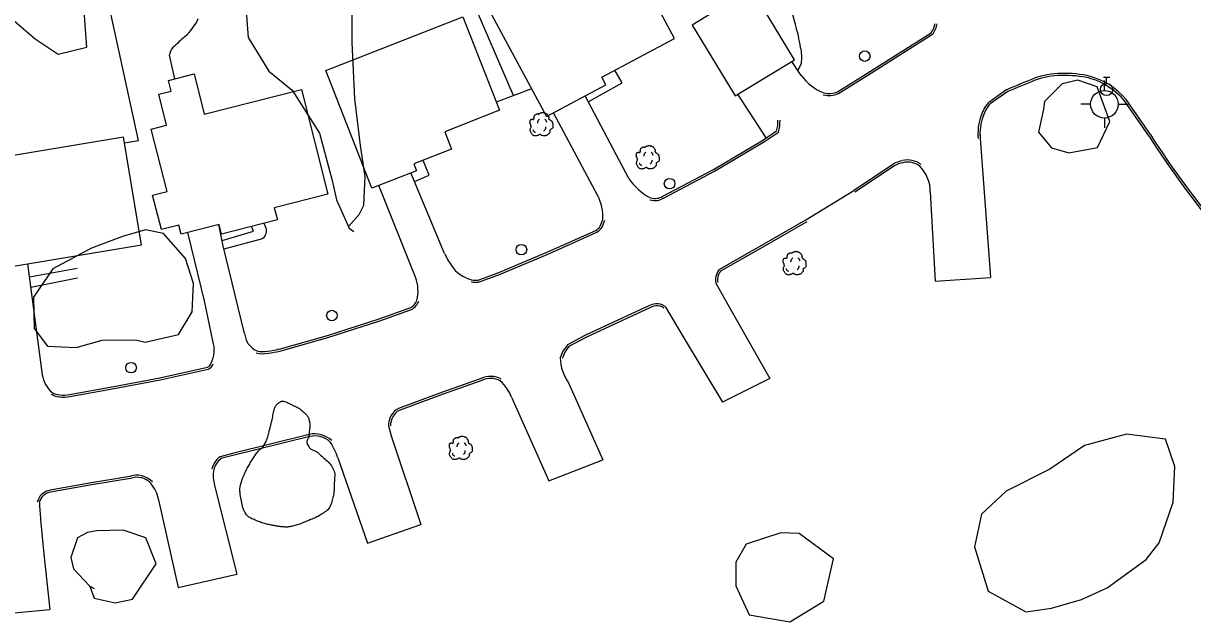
# Model space of a CAD drawing. Extents: x 2145380 to 2157287, y 139568 to 149130.
# Drawn here: x 2148700.1 to 2149038.2, y 143331.8 to 143504 of the extents above; entities that cross this region are included whole.
import ezdxf

# ---------------------------------------------------------------- set-up
doc = ezdxf.new("R2010")
doc.units = 0
for name, color, linetype in [('Default', 7, 'Continuous'), ('TOPO_Asphalt', 7, 'Continuous'), ('TOPO_Building', 7, 'Continuous'), ('TOPO_Concrete', 7, 'Continuous'), ('TOPO_Curb Back', 7, 'Continuous'), ('TOPO_Fence', 7, 'Continuous'), ('TOPO_Misc Line', 7, 'Continuous'), ('TOPO_Sidewalk', 7, 'Continuous'), ('TOPO_Tree', 7, 'Continuous'), ('TOPO_Tree Line', 7, 'Continuous'), ('TOPO_Water Fire Hydrant', 7, 'Continuous'), ('TOPO_Water Meter', 7, 'Continuous'), ('TOPO_Water Valve', 7, 'Continuous')]:
    doc.layers.add(name, color=color, linetype=linetype)

# ---------------------------------------------------------------- blocks, each defined once
blk = doc.blocks.new('TREE')
at = {"layer": 'TOPO_Tree'}
for points in [[(-14.1, -0.4), (-14.2, 0.5), (-14.4, 1.4), (-14.6, 2.3), (-14.8, 3.2), (-15.5, 4), (-15.7, 4.9), (-15.8, 5.6), (-15.7, 6.3), (-15.7, 7), (-15.6, 7.9), (-15.7, 8.8), (-15.1, 9.7), (-14.6, 10.4), (-13.8, 10.5), (-13, 10.7), (-12.2, 11), (-11.1, 10), (-10.4, 10.7), (-9.4, 11.7), (-10.3, 13.3), (-9.8, 14.4), (-9.6, 15.1), (-9.3, 15.9), (-8.8, 16.5), (-8.2, 17.3), (-7.5, 17.7), (-6.7, 18.1), (-6.1, 18.4), (-5.6, 18.6), (-5.1, 18.7), (-4.5, 18.7), (-4, 18.5), (-3.5, 18.1)], [(-3.5, 17.6), (-3.1, 18.3), (-2.6, 18.8), (-1.9, 19.2), (-1, 19.7), (-0.2, 20), (0.7, 20.2), (1.6, 20.5), (2.5, 20.8), (3.4, 20.8), (4.1, 20.7), (4.8, 20.5), (5.5, 20.2), (6.4, 19.9), (7.3, 19.7), (8.2, 19.2), (9.4, 18.4), (10, 17.2), (10.8, 16), (11.2, 15.3), (11.6, 14.6), (11.9, 13.9), (12.2, 13.1), (11.4, 12), (11.9, 11.2), (12, 11), (12.2, 10.9), (12.4, 10.7), (12.9, 10.4), (13.5, 10), (14, 9.7), (14.7, 9.2), (15.4, 8.7), (16.1, 8.1), (16.7, 7.5), (16.9, 6.7), (17.1, 6), (17.6, 4.4), (17.7, 2.8), (17.7, 1.2), (17.7, -0.2), (17.8, -2.2), (16.6, -3), (15.5, -3.8), (14.3, -4.6), (13.2, -5.3)], [(13.2, -5.3), (13.3, -5.8), (13.4, -6.3), (13.4, -6.7), (13.8, -8.5), (12.2, -10), (10.8, -11.5), (10, -12.3), (9.1, -12.8), (8.2, -13.1), (6, -13.8), (3.3, -13.6), (1.3, -13.1), (0.5, -12.9), (-0.1, -11.4), (-0.8, -11.5), (-2, -11.6), (-3.3, -12.8), (-4.5, -13.1), (-6.1, -13.5), (-7.8, -14), (-9.3, -13.6), (-11.4, -13.1), (-12.8, -11.4), (-14.1, -9.4), (-15.3, -7.3), (-15.6, -5.1), (-15.1, -3), (-14.9, -1.9), (-13.9, -0.8), (-13.5, 0.1)], [(-4.2, 5.1), (-4.5, 6.1), (-4.3, 7.2), (-3.8, 8.2), (-3.3, 9.3), (-2.7, 10.3), (-1.6, 11)], [(5.9, 11.2), (6.5, 10.7), (7, 10.2), (7.4, 9.5), (7.9, 8.6), (8.3, 7.6), (8.5, 6.6)], [(-11.4, -4.5), (-11.5, -5.4), (-11, -6.3), (-10.1, -7.2), (-9.3, -8), (-8.5, -8.3), (-7.7, -8.1)], [(4.8, -6.3), (5.7, -5.7), (6.3, -4.9), (6.8, -3.9), (7.4, -2.8), (7.6, -1.7), (7.5, -0.6)]]:
    blk.add_open_spline(points, degree=3, dxfattribs=at)
blk = doc.blocks.new('FIRHYD')
at = {"layer": 'TOPO_Water Fire Hydrant'}
for p, q in [((-0.02, 10.16), (-0.03, 17.34)), ((10.16, 0.02), (17.34, 0.03)), ((-10.16, -0.02), (-17.34, -0.03)), ((0.02, -10.16), (0.03, -17.34))]:
    blk.add_line(p, q, dxfattribs=at)
blk.add_circle((0, 0), 10.16, dxfattribs=at)
blk = doc.blocks.new('WATVAL')
at = {"layer": 'Default'}
for p, q in [((-2.25, 9), (2.25, 9)), ((0, 4.5), (0, 9))]:
    blk.add_line(p, q, dxfattribs=at)
blk.add_circle((0, 0), 4.5, dxfattribs=at)
blk = doc.blocks.new('WTRMTR')
at = {"layer": 'Default'}
blk.add_circle((0, 0), 3.89, dxfattribs=at)

msp = doc.modelspace()

# ---------------------------------------------------------------- linework, layer by layer
at = {"layer": 'TOPO_Asphalt'}
for p, q in [((2148914.91, 143470.9), (2148906.68, 143483.54)), ((2148976.69, 143472.05), (2148979.78, 143430.44)), ((2148926.31, 143447.13), (2148940.18, 143455.64))]:
    msp.add_line(p, q, dxfattribs=at)
for points in [[(2148925.03, 143488.92), (2148922.27, 143492.95)], [(2148875.15, 143459.12), (2148862.54, 143483.04)], [(2148866.22, 143454.14), (2148853.37, 143478.13)], [(2148821.87, 143437.46), (2148812.15, 143460.72)], [(2148813.44, 143430.56), (2148802.81, 143457.06)], [(2148962.34, 143455.21), (2148963.71, 143429.43), (2148979.78, 143430.44)], [(2148764.05, 143414.28), (2148757.78, 143439.99), (2148756.57, 143445.76)], [(2148754.88, 143412.11), (2148752.44, 143423.69), (2148747.61, 143443.49)], [(2148705.55, 143402.35), (2148701.31, 143434.46)], [(2148900.35, 143428.81), (2148904.64, 143421.08), (2148915.96, 143401.23), (2148902.2, 143394.43)], [(2148885.65, 143422.12), (2148890.84, 143413.3), (2148902.2, 143394.43)], [(2148857.71, 143399.98), (2148867.65, 143377.72)], [(2148841.18, 143395.82), (2148852.02, 143371.64), (2148867.65, 143377.72)], [(2148805.66, 143387.52), (2148806.45, 143384.7), (2148815.04, 143359.01)], [(2148791, 143378.26), (2148799.59, 143353.64), (2148815.04, 143359.01)], [(2148755.36, 143370.26), (2148761.79, 143344.63)], [(2148739.17, 143366.12), (2148744.87, 143340.82), (2148761.79, 143344.63)], [(2148684.53, 143364.76), (2148685.95, 143348.9), (2148687.84, 143332.53), (2148707.7, 143334.38)], [(2148705.04, 143360.41), (2148706.01, 143350.46), (2148707.7, 143334.38)]]:
    msp.add_lwpolyline(points, dxfattribs=at)
for centre, radius, start, end in [((2148937.39, 143498.17), 15.44, 216.8019, 247.6788), ((2148951.9, 143455.3), 10.44, 359.5004, 44.9809), ((2148889.22, 143468.51), 16.92, 213.7074, 242.3887), ((2148853.86, 143448.08), 13.77, 356.5196, 26.1094), ((2148836.28, 143443.22), 15.51, 201.8023, 216.6069), ((2148832, 143439.32), 9.77, 213.1856, 256.257), ((2148803.29, 143426.57), 10.91, 345.5975, 21.4071), ((2148770.12, 143414.77), 6.1, 184.5547, 245.0469), ((2148746.13, 143409.56), 9.11, 334.8758, 16.2249), ((2148868.46, 143407.52), 13.13, 181.3787, 215.0263), ((2148714.01, 143403.66), 8.57, 188.8195, 229.0067), ((2148830.91, 143392.28), 10.86, 19.0158, 49.4797), ((2148773.75, 143372.87), 18.07, 17.3478, 33.5372), ((2148765.76, 143373.13), 10.79, 170.7152, 195.4402), ((2148728.76, 143364.16), 10.59, 10.6512, 39.598), ((2148794.29, 143369.43), 89.7, 182.6155, 185.7738)]:
    msp.add_arc(centre, radius, start, end, dxfattribs=at)
at = {"layer": 'TOPO_Building'}
for points in [[(2148871.02, 143531.98), (2148832.84, 143511.53), (2148851.32, 143477.03), (2148868.53, 143486.25), (2148867.36, 143488.43), (2148888.33, 143499.67)], [(2148827.16, 143505.85), (2148837.73, 143478.85), (2148821.9, 143472.66), (2148823.89, 143467.57), (2148813.01, 143463.32), (2148813.78, 143461.35), (2148800.85, 143456.3), (2148787.53, 143490.35)], [(2148788.14, 143454.58), (2148772.62, 143450.65), (2148773.51, 143447.11), (2148757.36, 143443.02), (2148756.66, 143445.78), (2148745.72, 143443.01), (2148745.06, 143445.64), (2148739.97, 143444.35), (2148737.45, 143454.31), (2148741.6, 143455.36), (2148737.03, 143473.39), (2148741.5, 143474.52), (2148739.22, 143483.52), (2148742.8, 143484.42), (2148742.02, 143487.5), (2148749.43, 143489.37), (2148752.38, 143477.72), (2148780.48, 143484.83)], [(2148729.05, 143471.05), (2148685.57, 143463.82), (2148690.74, 143432.7), (2148734.22, 143439.93)]]:
    msp.add_lwpolyline(points, close=True, dxfattribs=at)
at = {"layer": 'TOPO_Concrete'}
for points in [[(2148923.31, 143503.69), (2148921.68, 143509.7), (2148920.01, 143514.27), (2148918.67, 143517.34), (2148919.7, 143521.25)], [(2148743.89, 143487.97), (2148742.3, 143494.8)], [(2148924.04, 143490.36), (2148925.05, 143492.36)]]:
    msp.add_lwpolyline(points, dxfattribs=at)
for centre, radius, start, end in [((2148737.92, 143510.75), 13.77, 310.0742, 337.289), ((2148876.27, 143489.55), 49.12, 8.7544, 16.7305), ((2148807.69, 143431.86), 91.55, 131.7002, 134.6652), ((2148745.84, 143494.45), 3.56, 134.8792, 174.3131), ((2148913.65, 143494.13), 11.54, 351.1652, 14.5215)]:
    msp.add_arc(centre, radius, start, end, dxfattribs=at)
at = {"layer": 'TOPO_Curb Back'}
for points in [[(2148935.47, 143484.23), (2148945.04, 143490.18), (2148962.56, 143501.29)], [(2148935.75, 143483.7), (2148945.36, 143489.67), (2148962.97, 143500.84)], [(2148984.48, 143484.82), (2148979.21, 143481.14)], [(2148984.77, 143484.29), (2148979.61, 143480.69)], [(2149025.49, 143471.49), (2149018.5, 143481.58)], [(2149025.99, 143471.83), (2149018.98, 143481.94)], [(2148884.83, 143453.92), (2148899.66, 143461.74), (2148914.1, 143470.35), (2148917.88, 143472.93)], [(2148885.13, 143453.39), (2148899.95, 143461.22), (2148914.43, 143469.85), (2148918.4, 143472.56)], [(2148951.69, 143463.3), (2148940.18, 143455.64)], [(2148952.01, 143462.79), (2148940.51, 143455.14)], [(2148831.58, 143429.72), (2148837.54, 143431.87), (2148851.96, 143437.99), (2148865.63, 143444.11)], [(2148901.24, 143432.8), (2148912.22, 143439.02), (2148926.31, 143447.13)], [(2148926.61, 143446.61), (2148912.52, 143438.5), (2148901.65, 143432.34)], [(2148831.72, 143429.13), (2148837.76, 143431.31), (2148852.2, 143437.44), (2148865.91, 143443.58)], [(2148774.07, 143409.78), (2148787.97, 143413.66), (2148802.96, 143418.52), (2148812.08, 143421.75)], [(2148774.23, 143409.2), (2148788.14, 143413.09), (2148803.15, 143417.95), (2148812.33, 143421.2)], [(2148880.91, 143422.24), (2148873.24, 143418.68), (2148862.46, 143413.69), (2148857.46, 143410.96)], [(2148881.18, 143421.71), (2148873.5, 143418.13), (2148862.73, 143413.15), (2148857.83, 143410.49)], [(2148713.43, 143396.63), (2148726.21, 143398.95), (2148739.49, 143401.46), (2148753.35, 143404.48)], [(2148713.54, 143396.04), (2148726.32, 143398.36), (2148739.61, 143400.87), (2148753.55, 143403.91)], [(2148832.43, 143401.21), (2148821.26, 143397.32), (2148808.53, 143392.58)], [(2148832.66, 143400.65), (2148821.46, 143396.76), (2148808.78, 143392.03)], [(2148782.73, 143385.07), (2148760.52, 143379.59), (2148756.93, 143378.61)], [(2148782.87, 143384.49), (2148760.67, 143379.01), (2148757.21, 143378.06)], [(2148730.88, 143372.91), (2148719.21, 143370.93), (2148707.81, 143368.94)], [(2148731.03, 143372.32), (2148719.31, 143370.34), (2148707.91, 143368.35)]]:
    msp.add_lwpolyline(points, dxfattribs=at)
for centre, radius, start, end in [((2148957.84, 143505), 6, 321.8477, 350.4248), ((2148957.84, 143505), 6.6, 320.9372, 350.4239), ((2149304.09, 142724.39), 824.86, 112.20196, 112.79741), ((2149000.68, 143464.6), 24.92, 91.1914, 109.4121), ((2149000.68, 143464.6), 24.32, 91.1833, 109.3781), ((2149001.23, 143456.42), 33.1, 77.0282, 91.8482), ((2149001.23, 143456.43), 32.5, 77.0559, 91.8546), ((2149002.87, 143468.54), 20.35, 39.828, 73.9169), ((2149002.87, 143468.54), 20.95, 39.753, 73.9625), ((2149304.28, 142723.94), 824.75, 112.20325, 112.7929), ((2148933.01, 143489.65), 6.55, 255.5889, 294.7678), ((2148933.01, 143489.65), 5.95, 255.5879, 294.4191), ((2148987.17, 143474.1), 10.63, 138.5449, 162.2258), ((2148987.17, 143474.1), 10.03, 138.9495, 162.3327), ((2148907.51, 143475.83), 10.77, 344.4206, 1.0613), ((2148907.51, 143475.83), 11.37, 343.3055, 1.061), ((2148990.16, 143472.22), 14.07, 158.6411, 186.2938), ((2148990.16, 143472.22), 13.47, 158.5595, 186.2945), ((2149252.38, 143616.55), 269.3, 212.5921, 220.2266), ((2149252.37, 143616.55), 268.69, 212.5896, 220.2262), ((2148956.18, 143455.41), 9.07, 102.2756, 119.6519), ((2148955.82, 143458.27), 6.21, 51.8389, 104.6634), ((2148956.18, 143455.41), 8.47, 102.1903, 119.514), ((2148955.82, 143458.27), 5.61, 51.8394, 104.7895), ((2148882.7, 143457.88), 5.15, 253.1015, 278.745), ((2148882.7, 143457.88), 4.55, 253.1049, 278.6941), ((2148882.73, 143457.34), 4.02, 279.5541, 301.5988), ((2148882.72, 143457.35), 4.63, 279.5081, 301.3424), ((2148855.25, 143450.8), 12.85, 334.8241, 343.9468), ((2148863.7, 143447.35), 3.77, 300.8409, 327.695), ((2148863.7, 143447.35), 4.37, 300.3707, 328.1956), ((2148855.26, 143450.8), 13.45, 334.6659, 343.9481), ((2148903.24, 143429.82), 3.06, 162.8636, 199.1356), ((2148905.37, 143429.72), 5.15, 143.2348, 168.7624), ((2148903.24, 143429.82), 2.46, 162.1649, 199.1363), ((2148905.37, 143429.71), 4.56, 144.776, 169.1523), ((2148830.92, 143434.69), 5.61, 255.7202, 278.2346), ((2148830.92, 143434.69), 5.01, 255.7261, 277.5558), ((2148810.06, 143425.24), 4.04, 300.0286, 340.0168), ((2148810.06, 143425.24), 4.64, 299.3235, 340.0158), ((2148883.36, 143417.71), 5.16, 95.3447, 118.362), ((2148883.36, 143417.71), 4.55, 95.2481, 118.5817), ((2148883.34, 143418.92), 3.94, 54.2516, 96.7177), ((2148883.34, 143418.92), 3.34, 54.2511, 96.8396), ((2148866.28, 143403.08), 11.83, 138.2461, 149.34), ((2148866.28, 143403.08), 11.23, 138.7696, 149.1529), ((2148769.3, 143415.85), 7.44, 255.1665, 281.8469), ((2148769.3, 143415.84), 6.83, 255.1614, 282.0734), ((2148767.84, 143434.12), 25.12, 276.5994, 284.3514), ((2148767.84, 143434.11), 25.72, 276.6604, 284.3668), ((2148889.1, 143394.71), 36.01, 156.4093, 159.6933), ((2148889.04, 143394.73), 35.34, 156.4652, 159.6948), ((2148752.25, 143406.46), 2.26, 298.9775, 340.2217), ((2148752.25, 143406.46), 2.86, 297.109, 340.2253), ((2148835.21, 143395.62), 6.24, 60.6821, 116.4704), ((2148835.21, 143395.62), 5.64, 60.6816, 116.849), ((2148710.97, 143401.53), 5.64, 239.2253, 265.7709), ((2148710.97, 143401.53), 5.04, 239.2277, 265.7996), ((2148711.52, 143407.46), 11, 265.2471, 280.0189), ((2148711.52, 143407.47), 11.6, 265.2639, 280.0249), ((2148811.14, 143387.75), 5.49, 118.3665, 182.3324), ((2148811.14, 143387.75), 4.89, 118.8391, 182.3322), ((2148784.23, 143377.8), 7.43, 47.7189, 101.5908), ((2148784.23, 143377.8), 6.83, 47.7176, 101.4927), ((2148760.97, 143373.31), 6.66, 127.3324, 165.1275), ((2148760.97, 143373.31), 6.06, 128.417, 165.127), ((2148732.91, 143367.18), 6.08, 42.9741, 109.5874), ((2148732.91, 143367.18), 5.48, 42.9755, 110.1205), ((2148708.52, 143364.46), 4.54, 99.0318, 167.1069), ((2148708.52, 143364.46), 3.94, 98.97, 167.106)]:
    msp.add_arc(centre, radius, start, end, dxfattribs=at)
at = {"layer": 'TOPO_Fence'}
for p, q in [((2148841.8, 143483.09), (2148804.7, 143569.24)), ((2148847, 143485.1), (2148836.82, 143481.17))]:
    msp.add_line(p, q, dxfattribs=at)
msp.add_lwpolyline([(2148729.31, 143469.48), (2148733.35, 143470.14), (2148717.02, 143544.94)], dxfattribs=at)
at = {"layer": 'TOPO_Misc Line'}
msp.add_lwpolyline([(2148898.66, 143506.64), (2148893.51, 143503.53), (2148905.88, 143483.05), (2148923.06, 143493.43), (2148911.18, 143513.09)], dxfattribs=at)
at = {"layer": 'TOPO_Sidewalk'}
for p, q in [((2148701.82, 143430.63), (2148715.59, 143433.18)), ((2148702.21, 143427.64), (2148715.74, 143430.36))]:
    msp.add_line(p, q, dxfattribs=at)
for points in [[(2148863.44, 143481.34), (2148873.25, 143486.8), (2148871.12, 143490.45)], [(2148813.2, 143458.22), (2148817.37, 143460.06), (2148815.7, 143464.37)], [(2148757.53, 143441.2), (2148766.65, 143443.88), (2148766.08, 143445.22)], [(2148770.31, 143444.71), (2148769.7, 143446.14)], [(2148758.09, 143438.72), (2148768.88, 143441.64)]]:
    msp.add_lwpolyline(points, dxfattribs=at)
msp.add_arc((2148767.83, 143444), 2.58, 294.1969, 15.9663, dxfattribs=at)
at = {"layer": 'TOPO_Tree Line'}
for points in [[(2148794.09, 143445.2), (2148797.15, 143448.73), (2148798.49, 143451.44), (2148798.93, 143459.68), (2148797.55, 143468.62), (2148795.91, 143482.13), (2148795.1, 143498.46), (2148795.16, 143518.57), (2148794.58, 143531.52), (2148789.94, 143540.96), (2148784.64, 143544.34), (2148781.82, 143544.46), (2148773.91, 143540.43), (2148766.95, 143531.82), (2148763.61, 143519.04), (2148765.05, 143499.89), (2148771.03, 143490.22), (2148777.83, 143484.72), (2148785.68, 143472.28), (2148789.34, 143458.49), (2148790.61, 143452.92), (2148794.28, 143444.78), (2148795.66, 143443.82)], [(2148691.92, 143509.35), (2148703.49, 143499.49), (2148710.17, 143495.12), (2148718.46, 143497.16), (2148717.55, 143508.76)], [(2148995.1, 143479.15), (2148993.63, 143472.54), (2148997.36, 143468.02), (2149002.35, 143466.59), (2149010.67, 143468.11), (2149014.26, 143475.61), (2149010.62, 143485.6), (2149004.99, 143487.59), (2149000.44, 143486.55), (2148995.38, 143481.44), (2148995.1, 143479.15)], [(2148735.24, 143411.77), (2148744.97, 143413.98), (2148748.87, 143420.57), (2148749.25, 143428.78), (2148746.99, 143436), (2148740.63, 143443.17), (2148735.34, 143444.27), (2148728.69, 143442.31), (2148719.8, 143438.95), (2148708.59, 143432.93), (2148702.98, 143424.75), (2148703.21, 143415.7), (2148707.08, 143410.62), (2148715.33, 143410.17), (2148722.89, 143412.31), (2148732.53, 143412.47), (2148735.24, 143411.77)], [(2149013.48, 143340.7), (2149024.78, 143348.88), (2149028.47, 143353.65), (2149032.52, 143365.42), (2149033.06, 143375.81), (2149030.31, 143383.65), (2149019.04, 143385.12), (2149006.9, 143381.84), (2148996.88, 143375.02), (2148984.23, 143368.62), (2148977.1, 143361.97), (2148975.1, 143352.53), (2148979.03, 143339.7), (2148989.92, 143333.69), (2148997.38, 143334.8), (2149006.04, 143337.28), (2149013.48, 143340.7)], [(2148719.24, 143341.17), (2148720.56, 143337.71), (2148726.6, 143336.29), (2148731.62, 143337.38), (2148738.44, 143347.65), (2148735.47, 143355.19), (2148728.93, 143357.4), (2148721.21, 143357.2), (2148718.62, 143356.64), (2148715.73, 143355.13), (2148713.76, 143349.44), (2148714.55, 143346.15), (2148719.24, 143341.17), (2148720.55, 143340.48)], [(2148919.1, 143356.56), (2148909.11, 143353.29), (2148906.05, 143348.13), (2148906.1, 143341.26), (2148909.93, 143332.91), (2148921.68, 143330.87), (2148931.59, 143336.78), (2148934.34, 143349.11), (2148924.44, 143356.4), (2148919.1, 143356.56)]]:
    msp.add_lwpolyline(points, dxfattribs=at)
msp.add_open_spline([(2148785.32, 143361.34), (2148785.93, 143361.74), (2148786.53, 143362.14), (2148787.14, 143362.54), (2148788.51, 143363.46), (2148789.19, 143365.2), (2148789.58, 143366.84), (2148789.9, 143368.17), (2148789.94, 143369.5), (2148789.97, 143370.84), (2148790, 143372.26), (2148790.27, 143373.69), (2148789.6, 143375.11), (2148788.76, 143376.89), (2148787.27, 143377.84), (2148786.01, 143379.1), (2148784.84, 143380.26), (2148782.92, 143380.74), (2148782.2, 143382.3), (2148781.83, 143383.11), (2148782.61, 143384), (2148782.67, 143384.87), (2148782.77, 143386.31), (2148782.99, 143387.77), (2148782.68, 143389.2), (2148782.48, 143390.13), (2148781.84, 143390.83), (2148781.09, 143391.51), (2148779.9, 143392.61), (2148778.62, 143393.22), (2148777.26, 143393.86), (2148776.27, 143394.33), (2148774.96, 143394.92), (2148774.03, 143394.27), (2148773.21, 143393.71), (2148772.71, 143392.8), (2148772.49, 143391.87), (2148772.3, 143391.03), (2148772.2, 143390.18), (2148772, 143389.34), (2148771.77, 143388.39), (2148771.53, 143387.44), (2148771.28, 143386.49), (2148770.92, 143385.09), (2148770.56, 143383.7), (2148769.92, 143382.39), (2148769.39, 143381.32), (2148768.28, 143380.69), (2148767.62, 143379.73), (2148766.82, 143378.58), (2148766.05, 143377.42), (2148765.34, 143376.19), (2148764.61, 143374.94), (2148764.01, 143373.71), (2148763.46, 143372.31), (2148762.97, 143371.05), (2148762.67, 143369.77), (2148762.71, 143368.49), (2148762.74, 143367.53), (2148762.96, 143366.56), (2148763.17, 143365.6), (2148763.38, 143364.6), (2148763.53, 143363.62), (2148764.05, 143362.68), (2148764.7, 143361.49), (2148765.87, 143360.79), (2148767.08, 143360.28), (2148768.43, 143359.72), (2148769.77, 143359.29), (2148771.18, 143358.96), (2148772.24, 143358.72), (2148773.3, 143358.51), (2148774.37, 143358.39), (2148775.41, 143358.27), (2148776.48, 143358.21), (2148777.51, 143358.45), (2148778.96, 143358.78), (2148780.37, 143359.25), (2148781.74, 143359.83), (2148782.93, 143360.33), (2148784.13, 143360.83), (2148785.32, 143361.34), (2148785.32, 143361.34)], degree=3, dxfattribs=at)

# ---------------------------------------------------------------- block references
at = {"layer": 'TOPO_Tree', "xscale": 0.19685000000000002, "yscale": 0.19685000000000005}
for p in [(2148849.67, 143474.14), (2148880.42, 143464.58), (2148922.9, 143433.95), (2148826.36, 143380.49)]:
    msp.add_blockref('TREE', p, dxfattribs=at)
at = {"layer": 'TOPO_Water Fire Hydrant', "xscale": 0.39370000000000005, "yscale": 0.3937000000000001}
msp.add_blockref('FIRHYD', (2149012.69, 143480.6), dxfattribs=at)
at = {"layer": 'TOPO_Water Meter', "xscale": 0.39370000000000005, "yscale": 0.3937000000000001}
for p in [(2148943.38, 143494.53), (2148886.94, 143457.62), (2148844.08, 143438.53), (2148789.29, 143419.46), (2148731.21, 143404.38)]:
    msp.add_blockref('WTRMTR', p, dxfattribs=at)
at = {"layer": 'TOPO_Water Valve', "xscale": 0.39370000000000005, "yscale": 0.3937000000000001}
msp.add_blockref('WATVAL', (2149013.32, 143484.86), dxfattribs=at)

doc.saveas('drawing.dxf')
